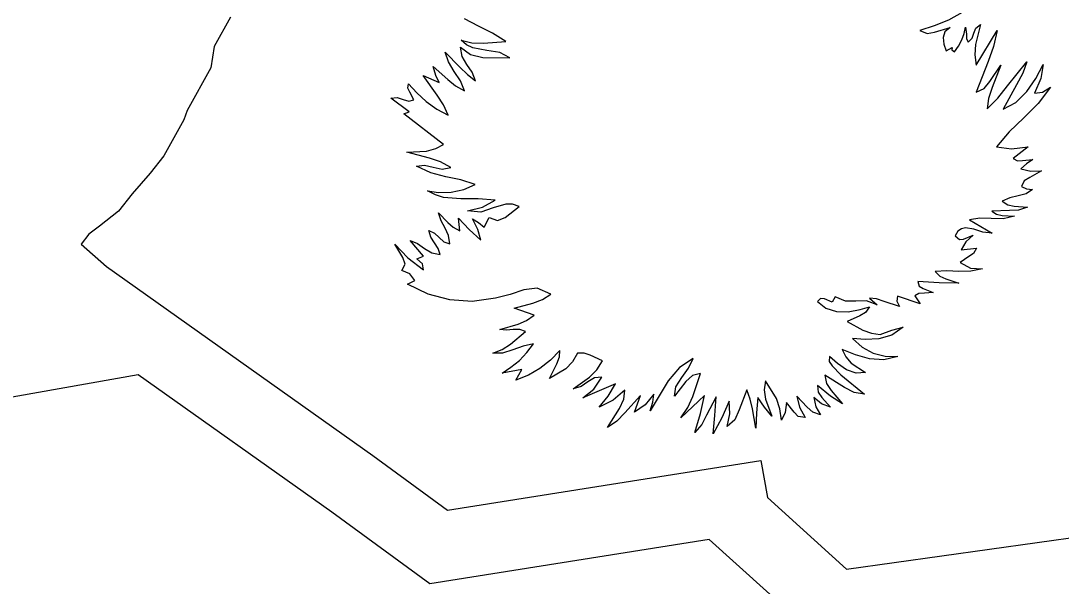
# Model space of a CAD drawing. Extents: x 1581789 to 1622364, y 1043167 to 1103486.
# Drawn here: x 1611863.757 to 1611867.477, y 1090935.551 to 1090937.573 of the extents above; entities that cross this region are included whole.
import ezdxf

# ---------------------------------------------------------------- set-up
doc = ezdxf.new("R2010")
doc.units = 0
doc.layers.add('RD_PD_ALT1_TX', color=7, linetype='Continuous')

msp = doc.modelspace()

# ---------------------------------------------------------------- linework, layer by layer
at = {"layer": 'RD_PD_ALT1_TX'}
for p, q in [((1611864.5071, 1090937.5859), (1611864.4482, 1090937.4804)), ((1611867.1729, 1090937.4144), (1611867.2477, 1090937.5378)), ((1611864.4482, 1090937.4804), (1611864.436, 1090937.4047)), ((1611867.0657, 1090937.4648), (1611867.087, 1090937.4772)), ((1611864.436, 1090937.4047), (1611864.3513, 1090937.2523)), ((1611865.1953, 1090937.3773), (1611865.2526, 1090937.3521)), ((1611865.1458, 1090937.2466), (1611865.0794, 1090937.2958)), ((1611864.3513, 1090937.2523), (1611864.3399, 1090937.2182)), ((1611865.1267, 1090937.2396), (1611865.1458, 1090937.2466)), ((1611864.3399, 1090937.2182), (1611864.2681, 1090937.0897)), ((1611865.2679, 1090937.1305), (1611865.1267, 1090937.2396)), ((1611867.3589, 1090937.1216), (1611867.3054, 1090937.08)), ((1611864.2681, 1090937.0897), (1611864.2189, 1090937.0281)), ((1611864.2189, 1090937.0281), (1611864.1548, 1090936.9538)), ((1611864.1548, 1090936.9538), (1611864.1061, 1090936.892)), ((1611864.1061, 1090936.892), (1611864.0381, 1090936.838)), ((1611864.0381, 1090936.838), (1611864, 1090936.8102)), ((1611865.4139, 1090936.8343), (1611865.4316, 1090936.8695)), ((1611867.1489, 1090936.8605), (1611867.2303, 1090936.8136)), ((1611864, 1090936.8102), (1611863.9723, 1090936.7736)), ((1611863.9723, 1090936.7736), (1611864.0636, 1090936.6943)), ((1611865.1966, 1090936.7311), (1611865.1492, 1090936.7873)), ((1611867.1188, 1090936.7531), (1611867.1737, 1090936.7596)), ((1611864.0636, 1090936.6943), (1611865.0158, 1090936.0186)), ((1611866.6684, 1090936.5851), (1611866.6579, 1090936.5662)), ((1611866.9528, 1090936.5896), (1611866.9729, 1090936.5611)), ((1611865.592, 1090936.5197), (1611865.5214, 1090936.5446)), ((1611866.7576, 1090936.54), (1611866.7917, 1090936.5493)), ((1611865.5484, 1090936.3255), (1611865.4776, 1090936.3129)), ((1611866.6888, 1090936.3072), (1611866.7739, 1090936.2374)), ((1611865.8833, 1090936.2744), (1611865.7666, 1090936.2249)), ((1611865.0158, 1090936.0186), (1611865.283, 1090935.8226)), ((1611865.283, 1090935.8226), (1611866.4028, 1090936.0005)), ((1611866.4028, 1090936.0005), (1611866.4264, 1090935.8674)), ((1611866.4264, 1090935.8674), (1611866.709, 1090935.6116)), ((1611866.709, 1090935.6116), (1611868.1183, 1090935.8088))]:
    msp.add_line(p, q, dxfattribs=at)
for points in [[(1611875.2737, 1090938.2788), (1611868.5524, 1090937.083), (1611868.5744, 1090937.0394), (1611868.8114, 1090937.027), (1611868.8889, 1090936.9152), (1611868.9945, 1090936.8929), (1611869.131, 1090936.8147), (1611869.2406, 1090936.5567), (1611868.9459, 1090936.0258), (1611868.3289, 1090935.6726), (1611868.2757, 1090935.5787), (1611866.6278, 1090935.3482), (1611866.2185, 1090935.718), (1611865.2192, 1090935.559), (1611864.8694, 1090935.8159), (1611864.177, 1090936.3069), (1611857.0688, 1090935.0461)], [(1611866.973, 1090937.6231), (1611867.0401, 1090937.6504), (1611867.0706, 1090937.6684), (1611867.0982, 1090937.6912), (1611867.1002, 1090937.6757), (1611867.0886, 1090937.6562), (1611867.0553, 1090937.6174), (1611867.0828, 1090937.6154), (1611867.1112, 1090937.6204), (1611867.1646, 1090937.6421), (1611867.1453, 1090937.6207), (1611867.1232, 1090937.603), (1611867.0741, 1090937.5752), (1611867.0221, 1090937.5546), (1611866.971, 1090937.5378), (1611866.9969, 1090937.5274), (1611867.0241, 1090937.5318), (1611867.0796, 1090937.5486), (1611867.0603, 1090937.5338), (1611867.0542, 1090937.5132), (1611867.0572, 1090937.4893), (1611867.0657, 1090937.4648)], [(1611865.2526, 1090937.3521), (1611865.2408, 1090937.3772), (1611865.2307, 1090937.4091), (1611865.2839, 1090937.3633), (1611865.3112, 1090937.3401), (1611865.3428, 1090937.3222), (1611865.3284, 1090937.3578), (1611865.3065, 1090937.3917), (1611865.2855, 1090937.4257), (1611865.274, 1090937.4607), (1611865.3266, 1090937.4066), (1611865.3536, 1090937.3805), (1611865.3824, 1090937.358), (1611865.3703, 1090937.3892), (1611865.3521, 1090937.4164), (1611865.3352, 1090937.4451), (1611865.3284, 1090937.4789), (1611865.3645, 1090937.452), (1611865.4089, 1090937.442), (1611865.505, 1090937.4407), (1611865.47, 1090937.4593), (1611865.4229, 1090937.4664), (1611865.3731, 1090937.4766), (1611865.3506, 1090937.4869), (1611865.331, 1090937.5033), (1611865.3697, 1090937.4935), (1611865.411, 1090937.4923), (1611865.4914, 1090937.4992), (1611865.4435, 1090937.5285), (1611865.3936, 1090937.5538), (1611865.3435, 1090937.5795)], [(1611867.087, 1090937.4772), (1611867.0861, 1090937.4685), (1611867.0951, 1090937.4615), (1611867.1101, 1090937.4825), (1611867.1216, 1090937.5044), (1611867.1302, 1090937.5271), (1611867.135, 1090937.5503), (1611867.1378, 1090937.5252), (1611867.1381, 1090937.5098), (1611867.1446, 1090937.4959), (1611867.1583, 1090937.5105), (1611867.1644, 1090937.5291), (1611867.1713, 1090937.547), (1611867.1878, 1090937.5596), (1611867.1705, 1090937.4875), (1611867.1677, 1090937.4508), (1611867.1729, 1090937.4144)], [(1611867.2477, 1090937.5378), (1611867.2346, 1090937.4814), (1611867.215, 1090937.4267), (1611867.173, 1090937.3177), (1611867.2011, 1090937.3308), (1611867.2219, 1090937.3556), (1611867.261, 1090937.4146), (1611867.2293, 1090937.3346), (1611867.2164, 1090937.2953), (1611867.2124, 1090937.2585), (1611867.2507, 1090937.2966), (1611867.2848, 1090937.34), (1611867.354, 1090937.4262), (1611867.3401, 1090937.3855), (1611867.3167, 1090937.3436), (1611867.2687, 1090937.2567), (1611867.3141, 1090937.2802), (1611867.3534, 1090937.3197), (1611867.3861, 1090937.3669), (1611867.4119, 1090937.4162), (1611867.4036, 1090937.3667), (1611867.3809, 1090937.3136), (1611867.4098, 1090937.3179), (1611867.4379, 1090937.3359), (1611867.3944, 1090937.2765), (1611867.343, 1090937.2252), (1611867.2904, 1090937.1756), (1611867.2451, 1090937.1217), (1611867.2996, 1090937.1147), (1611867.3589, 1090937.1216)], [(1611865.0794, 1090937.2958), (1611865.1025, 1090937.2982), (1611865.1241, 1090937.2911), (1611865.1439, 1090937.2848), (1611865.1616, 1090937.29), (1611865.1473, 1090937.318), (1611865.1409, 1090937.3314), (1611865.1429, 1090937.3476), (1611865.1723, 1090937.3147), (1611865.2066, 1090937.2838), (1611865.2447, 1090937.2568), (1611865.2851, 1090937.2355), (1611865.268, 1090937.2719), (1611865.2451, 1090937.3073), (1611865.1953, 1090937.3773)], [(1611865.4316, 1090936.8695), (1611865.4612, 1090936.8589), (1611865.489, 1090936.8691), (1611865.5384, 1090936.9088), (1611865.5145, 1090936.9175), (1611865.4914, 1090936.9175), (1611865.4463, 1090936.9038), (1611865.4015, 1090936.8885), (1611865.3543, 1090936.8932), (1611865.4077, 1090936.9059), (1611865.4528, 1090936.931), (1611865.3918, 1090936.9364), (1611865.3297, 1090936.9359), (1611865.2686, 1090936.9413), (1611865.239, 1090936.9499), (1611865.2109, 1090936.9644), (1611865.2497, 1090936.9587), (1611865.2953, 1090936.9603), (1611865.3412, 1090936.9696), (1611865.3818, 1090936.9878), (1611865.3298, 1090937.0038), (1611865.2762, 1090937.015), (1611865.223, 1090937.0291), (1611865.1717, 1090937.0525), (1611865.2006, 1090937.0564), (1611865.2316, 1090937.0493), (1611865.2629, 1090937.0423), (1611865.2946, 1090937.0487), (1611865.2578, 1090937.0686), (1611865.2182, 1090937.0811), (1611865.1372, 1090937.1025), (1611865.2077, 1090937.106), (1611865.2405, 1090937.1155), (1611865.2679, 1090937.1305)], [(1611867.3054, 1090937.08), (1611867.3206, 1090937.0717), (1611867.3387, 1090937.0729), (1611867.3754, 1090937.0769), (1611867.3521, 1090937.0614), (1611867.3321, 1090937.0437), (1611867.3681, 1090937.0354), (1611867.4061, 1090937.0365), (1611867.364, 1090937.0128), (1611867.3447, 1090937.0004), (1611867.3349, 1090936.98), (1611867.3523, 1090936.9713), (1611867.374, 1090936.9699), (1611867.3516, 1090936.9545), (1611867.3229, 1090936.9466), (1611867.2929, 1090936.9392), (1611867.2662, 1090936.9272), (1611867.2856, 1090936.914), (1611867.3088, 1090936.9095), (1611867.3566, 1090936.9058), (1611867.3243, 1090936.8952), (1611867.2913, 1090936.8938), (1611867.2283, 1090936.8916), (1611867.2456, 1090936.8809), (1611867.2662, 1090936.8768), (1611867.3095, 1090936.8735), (1611867.2688, 1090936.8647), (1611867.2268, 1090936.8653), (1611867.1859, 1090936.867), (1611867.1489, 1090936.8605)], [(1611865.1492, 1090936.7873), (1611865.1752, 1090936.7761), (1611865.2003, 1090936.7582), (1611865.2267, 1090936.7426), (1611865.2565, 1090936.7369), (1611865.2494, 1090936.7588), (1611865.2358, 1090936.7783), (1611865.2223, 1090936.7991), (1611865.2157, 1090936.8227), (1611865.2364, 1090936.8134), (1611865.2527, 1090936.7975), (1611865.2691, 1090936.7826), (1611865.2904, 1090936.775), (1611865.2863, 1090936.8047), (1611865.2743, 1090936.8314), (1611865.2599, 1090936.8577), (1611865.2503, 1090936.8865), (1611865.2837, 1090936.8518), (1611865.303, 1090936.8345), (1611865.3263, 1090936.822), (1611865.3216, 1090936.867), (1611865.3594, 1090936.8258), (1611865.4018, 1090936.7878), (1611865.391, 1090936.8261), (1611865.3713, 1090936.8641), (1611865.393, 1090936.8517), (1611865.4139, 1090936.8343)], [(1611867.2303, 1090936.8136), (1611867.1971, 1090936.8174), (1611867.1649, 1090936.8275), (1611867.134, 1090936.8322), (1611867.1199, 1090936.8293), (1611867.1068, 1090936.8205), (1611867.098, 1090936.8039), (1611867.1126, 1090936.7902), (1611867.1277, 1090936.7921), (1611867.1617, 1090936.8067), (1611867.136, 1090936.7822), (1611867.1188, 1090936.7531)], [(1611865.5214, 1090936.5446), (1611865.5872, 1090936.5627), (1611865.6219, 1090936.5758), (1611865.6518, 1090936.5949), (1611865.6036, 1090936.6168), (1611865.5555, 1090936.6108), (1611865.5062, 1090936.5935), (1611865.4541, 1090936.5802), (1611865.3703, 1090936.5694), (1611865.2902, 1090936.5747), (1611865.2133, 1090936.5956), (1611865.1396, 1090936.6312), (1611865.1661, 1090936.6445), (1611865.1472, 1090936.6683), (1611865.1187, 1090936.6799), (1611865.1315, 1090936.7021), (1611865.1232, 1090936.7258), (1611865.0939, 1090936.7743), (1611865.1411, 1090936.7254), (1611865.1968, 1090936.682), (1611865.1933, 1090936.7037), (1611865.1726, 1090936.722), (1611865.1966, 1090936.7311)], [(1611867.1737, 1090936.7596), (1611867.1628, 1090936.741), (1611867.1468, 1090936.7301), (1611867.1149, 1090936.7086), (1611867.1527, 1090936.6877), (1611867.1954, 1090936.6855), (1611867.1542, 1090936.677), (1611867.1112, 1090936.6766), (1611867.0674, 1090936.6786), (1611867.0257, 1090936.6757), (1611867.0427, 1090936.6596), (1611867.0647, 1090936.6501), (1611867.1109, 1090936.6348), (1611867.0409, 1090936.6357), (1611866.964, 1090936.6408), (1611866.9686, 1090936.6241), (1611866.9831, 1090936.6153), (1611867.0185, 1090936.6013), (1611866.988, 1090936.5991), (1611866.9676, 1090936.5976), (1611866.9528, 1090936.5896)], [(1611866.6579, 1090936.5662), (1611866.6309, 1090936.5789), (1611866.6165, 1090936.5796), (1611866.605, 1090936.569), (1611866.6352, 1090936.5451), (1611866.6731, 1090936.5331), (1611866.7148, 1090936.5316), (1611866.7576, 1090936.54)], [(1611866.9729, 1090936.5611), (1611866.8918, 1090936.5874), (1611866.8892, 1090936.5702), (1611866.8982, 1090936.5511), (1611866.8432, 1090936.5686), (1611866.8166, 1090936.5785), (1611866.7909, 1090936.5812), (1611866.8191, 1090936.5574), (1611866.7804, 1090936.5717), (1611866.7424, 1090936.5706), (1611866.7052, 1090936.5697), (1611866.6684, 1090936.5851)], [(1611866.7917, 1090936.5493), (1611866.7765, 1090936.5299), (1611866.7563, 1090936.5174), (1611866.7111, 1090936.4976), (1611866.7678, 1090936.4666), (1611866.7985, 1090936.4562), (1611866.8295, 1090936.4508), (1611866.8714, 1090936.4663), (1611866.9114, 1090936.4771), (1611866.8713, 1090936.4488), (1611866.8245, 1090936.4353), (1611866.7763, 1090936.4324), (1611866.73, 1090936.4368), (1611866.7645, 1090936.4051), (1611866.8044, 1090936.3842), (1611866.8477, 1090936.3732), (1611866.8926, 1090936.3722), (1611866.8424, 1090936.36), (1611866.7917, 1090936.3636), (1611866.7413, 1090936.3778), (1611866.6931, 1090936.3977), (1611866.7064, 1090936.3708), (1611866.7263, 1090936.348), (1611866.7773, 1090936.3144), (1611866.7436, 1090936.312), (1611866.7092, 1090936.325), (1611866.6764, 1090936.3476), (1611866.6483, 1090936.3727), (1611866.6468, 1090936.3542), (1611866.6581, 1090936.3383), (1611866.6888, 1090936.3072)], [(1611865.4776, 1090936.3129), (1611865.5092, 1090936.334), (1611865.5394, 1090936.3584), (1611865.5665, 1090936.3864), (1611865.5898, 1090936.4178), (1611865.5535, 1090936.4093), (1611865.5157, 1090936.3957), (1611865.4786, 1090936.3846), (1611865.4447, 1090936.3835), (1611865.4776, 1090936.3975), (1611865.5076, 1090936.4162), (1611865.5616, 1090936.4619), (1611865.541, 1090936.4684), (1611865.5174, 1090936.4683), (1611865.4929, 1090936.4668), (1611865.4701, 1090936.4693), (1611865.5347, 1090936.488), (1611865.5648, 1090936.5015), (1611865.592, 1090936.5197)], [(1611865.7666, 1090936.2249), (1611865.8055, 1090936.2553), (1611865.8348, 1090936.2983), (1611865.8084, 1090936.2961), (1611865.7845, 1090936.2817), (1611865.7602, 1090936.2652), (1611865.7322, 1090936.2561), (1611865.7898, 1090936.298), (1611865.816, 1090936.3242), (1611865.8363, 1090936.3563), (1611865.7928, 1090936.377), (1611865.7708, 1090936.3845), (1611865.7468, 1090936.3843), (1611865.7289, 1090936.3527), (1611865.7051, 1090936.3285), (1611865.6475, 1090936.2939), (1611865.6737, 1090936.3457), (1611865.6834, 1090936.371), (1611865.6839, 1090936.3934), (1611865.6502, 1090936.3586), (1611865.6128, 1090936.3292), (1611865.5715, 1090936.3052), (1611865.5264, 1090936.2875), (1611865.5484, 1090936.3255)], [(1611866.3524, 1090936.2524), (1611866.3257, 1090936.181), (1611866.3103, 1090936.1462), (1611866.2822, 1090936.1213), (1611866.2915, 1090936.1673), (1611866.2896, 1090936.2124), (1611866.2635, 1090936.1533), (1611866.2324, 1090936.0954), (1611866.2379, 1090936.1606), (1611866.243, 1090936.2281), (1611866.2079, 1090936.1626), (1611866.1915, 1090936.1288), (1611866.1668, 1090936.1008), (1611866.1869, 1090936.1686), (1611866.2012, 1090936.2325), (1611866.1169, 1090936.1529), (1611866.1418, 1090936.1894), (1611866.1595, 1090936.2291), (1611866.1871, 1090936.3116), (1611866.158, 1090936.304), (1611866.1349, 1090936.2829), (1611866.0946, 1090936.2306), (1611866.0994, 1090936.2636), (1611866.1199, 1090936.2969), (1611866.144, 1090936.3304), (1611866.161, 1090936.3647), (1611866.1118, 1090936.3332), (1611866.0719, 1090936.2855), (1611866.0073, 1090936.1778), (1611866.0163, 1090936.2094), (1611866.0206, 1090936.2378), (1611865.9892, 1090936.1998), (1611865.9505, 1090936.173), (1611865.972, 1090936.2325), (1611865.9163, 1090936.171), (1611865.8879, 1090936.1408), (1611865.8549, 1090936.1187), (1611865.897, 1090936.1858), (1611865.9134, 1090936.2192), (1611865.9163, 1090936.2514), (1611865.8743, 1090936.2155), (1611865.8249, 1090936.1913), (1611865.8566, 1090936.2303), (1611865.8833, 1090936.2744)], [(1611866.7739, 1090936.2374), (1611866.7366, 1090936.2438), (1611866.7014, 1090936.2615), (1611866.6314, 1090936.3055), (1611866.6378, 1090936.2762), (1611866.6546, 1090936.2507), (1611866.6951, 1090936.2031), (1611866.6521, 1090936.2304), (1611866.6055, 1090936.2684), (1611866.6076, 1090936.2452), (1611866.6203, 1090936.226), (1611866.6518, 1090936.1905), (1611866.6201, 1090936.2024), (1611866.5928, 1090936.2256), (1611866.5995, 1090936.1926), (1611866.6156, 1090936.1634), (1611866.5883, 1090936.1728), (1611866.568, 1090936.1915), (1611866.5311, 1090936.2301), (1611866.5407, 1090936.1915), (1611866.5616, 1090936.1538), (1611866.5367, 1090936.1571), (1611866.522, 1090936.1736), (1611866.4943, 1090936.2081), (1611866.4897, 1090936.1723), (1611866.4764, 1090936.144), (1611866.4712, 1090936.1849), (1611866.4589, 1090936.2221), (1611866.4193, 1090936.285), (1611866.4141, 1090936.2528), (1611866.4195, 1090936.22), (1611866.4418, 1090936.1582), (1611866.4161, 1090936.191), (1611866.3925, 1090936.2258), (1611866.3867, 1090936.1711), (1611866.3847, 1090936.1159), (1611866.373, 1090936.1845), (1611866.365, 1090936.2201), (1611866.3524, 1090936.2524)]]:
    msp.add_lwpolyline(points, dxfattribs=at)

doc.saveas('drawing.dxf')
